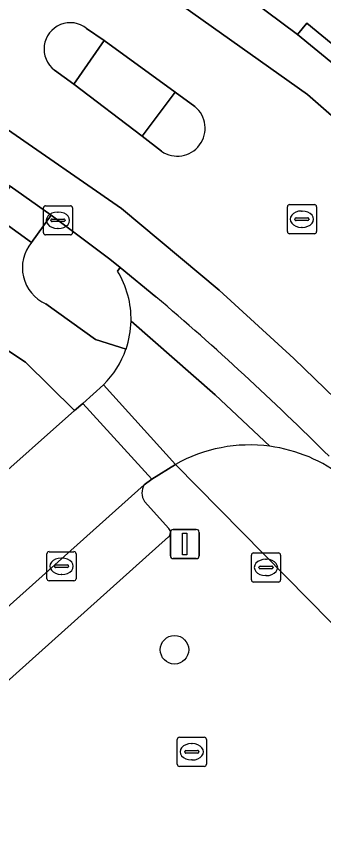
# Model space of a CAD drawing. Extents: x 162172 to 163187, y 382874 to 383685.
# Drawn here: x 162725.66 to 162736.21, y 383280.9 to 383308.85 of the extents above; entities that cross this region are included whole.
import ezdxf

# ---------------------------------------------------------------- set-up
doc = ezdxf.new("R2010")
doc.units = 0
for name, color, linetype in [('IMGEO_Berm_groen', 7, 'Continuous'), ('IMGEO_Boom', 7, 'Continuous'), ('IMGEO_Kolk', 7, 'Continuous'), ('IMGEO_Lichtmast', 7, 'Continuous'), ('IMGEO_Parkeervlak_open', 7, 'Continuous'), ('IMGEO_Rijbaan_lokaal_gesloten', 7, 'Continuous'), ('IMGEO_Rijbaan_lokaal_open', 7, 'Continuous'), ('IMGEO_Rioolput', 7, 'Continuous'), ('IMGEO_Verkeerseiland_gesloten', 7, 'Continuous'), ('IMGEO_Verkeerseiland_groen', 7, 'Continuous'), ('IMGEO_Voetpad_gesloten', 7, 'Continuous'), ('IMGEO_Voetpad_open', 7, 'Continuous')]:
    doc.layers.add(name, color=color, linetype=linetype)

msp = doc.modelspace()

# ---------------------------------------------------------------- linework, layer by layer
at = {"layer": 'IMGEO_Berm_groen'}
msp.add_lwpolyline([(162724.646, 383292.66), (162727.664, 383295.333), (162725.983, 383296.987), (162724.272, 383298.107)], dxfattribs=at)
at = {"layer": 'IMGEO_Boom'}
msp.add_circle((162731.09, 383287.133), 0.489, dxfattribs=at)
at = {"layer": 'IMGEO_Kolk'}
for p, q in [((162726.667, 383302.357), (162727.519, 383302.357)), ((162726.592, 383301.431), (162726.592, 383302.283)), ((162727.08, 383302.137), (162727.105, 383302.137)), ((162727.593, 383302.283), (162727.593, 383301.431)), ((162726.851, 383301.851), (162726.851, 383301.863)), ((162727.289, 383301.814), (162726.891, 383301.814)), ((162726.894, 383301.9), (162727.292, 383301.9)), ((162727.335, 383301.863), (162727.335, 383301.851)), ((162727.103, 383301.577), (162727.078, 383301.577)), ((162727.519, 383301.357), (162726.667, 383301.357)), ((162726.714, 383289.57), (162726.714, 383290.422)), ((162726.789, 383290.496), (162727.641, 383290.496)), ((162727.715, 383290.422), (162727.715, 383289.57)), ((162727.016, 383290.039), (162727.414, 383290.039)), ((162727.202, 383290.276), (162727.227, 383290.276)), ((162726.973, 383289.99), (162726.973, 383290.002)), ((162727.411, 383289.953), (162727.013, 383289.953)), ((162727.457, 383290.002), (162727.457, 383289.99)), ((162727.641, 383289.496), (162726.789, 383289.496)), ((162727.225, 383289.716), (162727.2, 383289.716)), ((162731.183, 383283.209), (162731.183, 383284.061)), ((162731.258, 383284.135), (162732.11, 383284.135)), ((162731.671, 383283.915), (162731.696, 383283.915)), ((162732.184, 383284.061), (162732.184, 383283.209)), ((162731.442, 383283.629), (162731.442, 383283.641)), ((162731.485, 383283.678), (162731.883, 383283.678)), ((162731.926, 383283.641), (162731.926, 383283.629)), ((162731.88, 383283.592), (162731.482, 383283.592)), ((162731.694, 383283.355), (162731.669, 383283.355)), ((162732.11, 383283.135), (162731.258, 383283.135))]:
    msp.add_line(p, q, dxfattribs=at)
for points in [[(162726.667, 383302.357), (162727.519, 383302.357)], [(162726.592, 383301.431), (162726.592, 383302.283)], [(162727.593, 383302.283), (162727.593, 383301.431)], [(162727.519, 383301.357), (162726.667, 383301.357)], [(162726.714, 383289.57), (162726.714, 383290.422)], [(162726.789, 383290.496), (162727.641, 383290.496)], [(162727.715, 383290.422), (162727.715, 383289.57)], [(162727.641, 383289.496), (162726.789, 383289.496)], [(162731.183, 383283.209), (162731.183, 383284.061)], [(162731.258, 383284.135), (162732.11, 383284.135)], [(162732.184, 383284.061), (162732.184, 383283.209)], [(162732.11, 383283.135), (162731.258, 383283.135)]]:
    msp.add_lwpolyline(points, dxfattribs=at)
for centre, radius, start, end in [((162726.669, 383302.281), 0.0765, 91.552, 178.448), ((162726.669, 383302.281), 0.0765, 91.552, 178.448), ((162727.517, 383302.281), 0.0765, 1.552, 88.448), ((162727.517, 383302.281), 0.0765, 1.552, 88.448), ((162726.891, 383301.86), 0.0403, 85.8775, 175.7526), ((162726.888, 383301.85), 0.0366, 178.938, 274.7102), ((162727.292, 383301.857), 0.043, 264.8664, 352.4533), ((162727.296, 383301.862), 0.0386, 1.7309, 96.639), ((162726.669, 383301.433), 0.0765, 181.552, 268.448), ((162726.669, 383301.433), 0.0765, 181.552, 268.448), ((162727.517, 383301.433), 0.0765, 271.552, 358.448), ((162727.517, 383301.433), 0.0765, 271.552, 358.448), ((162726.791, 383290.42), 0.0765, 91.552, 178.448), ((162726.791, 383290.42), 0.0765, 91.552, 178.448), ((162727.639, 383290.42), 0.0765, 1.552, 88.448), ((162727.639, 383290.42), 0.0765, 1.552, 88.448), ((162727.013, 383289.999), 0.0403, 85.8775, 175.7526), ((162727.418, 383290.001), 0.0386, 1.7309, 96.639), ((162727.01, 383289.989), 0.0366, 178.938, 274.7102), ((162727.414, 383289.996), 0.043, 264.8664, 352.4533), ((162726.791, 383289.572), 0.0765, 181.552, 268.448), ((162726.791, 383289.572), 0.0765, 181.552, 268.448), ((162727.639, 383289.572), 0.0765, 271.552, 358.448), ((162727.639, 383289.572), 0.0765, 271.552, 358.448), ((162731.26, 383284.059), 0.0765, 91.552, 178.448), ((162731.26, 383284.059), 0.0765, 91.552, 178.448), ((162732.108, 383284.059), 0.0765, 1.552, 88.448), ((162732.108, 383284.059), 0.0765, 1.552, 88.448), ((162731.482, 383283.638), 0.0403, 85.8775, 175.7526), ((162731.479, 383283.628), 0.0366, 178.938, 274.7102), ((162731.883, 383283.635), 0.043, 264.8664, 352.4533), ((162731.887, 383283.64), 0.0386, 1.7309, 96.639), ((162731.26, 383283.211), 0.0765, 181.552, 268.448), ((162731.26, 383283.211), 0.0765, 181.552, 268.448), ((162732.108, 383283.211), 0.0765, 271.552, 358.448), ((162732.108, 383283.211), 0.0765, 271.552, 358.448)]:
    msp.add_arc(centre, radius, start, end, dxfattribs=at)
for centre, major_axis, ratio, start_param, end_param in [((162727.079, 383301.857), (-0.387, 0.002), 0.722429, 4.712389, 7.853982), ((162727.104, 383301.857), (-0.39, 0.002), 0.717154, 1.570796, 4.712389), ((162727.201, 383289.996), (-0.387, 0.002), 0.722429, 4.712389, 7.853982), ((162727.226, 383289.996), (-0.39, 0.002), 0.717154, 1.570796, 4.712389), ((162731.67, 383283.635), (-0.387, 0.002), 0.722429, 4.712389, 7.853982), ((162731.695, 383283.635), (-0.39, 0.002), 0.717154, 1.570796, 4.712389)]:
    msp.add_ellipse(centre, major_axis=major_axis, ratio=ratio, start_param=start_param, end_param=end_param, dxfattribs=at)
at = {"layer": 'IMGEO_Lichtmast'}
for p, q in [((162730.949, 383290.358), (162730.949, 383291.158)), ((162730.949, 383291.158), (162730.949, 383290.358)), ((162731.049, 383291.258), (162731.839, 383291.258)), ((162731.839, 383291.258), (162731.049, 383291.258)), ((162731.939, 383291.158), (162731.939, 383290.358)), ((162731.939, 383290.358), (162731.939, 383291.158)), ((162731.839, 383290.258), (162731.049, 383290.258)), ((162731.049, 383290.258), (162731.839, 383290.258))]:
    msp.add_line(p, q, dxfattribs=at)
msp.add_lwpolyline([(162731.369, 383291.133), (162731.519, 383291.133), (162731.519, 383290.383), (162731.369, 383290.383), (162731.369, 383291.133)], dxfattribs=at)
for centre, start, end in [((162731.049, 383291.158), 90, 180), ((162731.049, 383291.158), 90, 180), ((162731.839, 383291.158), 0, 90), ((162731.839, 383291.158), 360, 90), ((162731.049, 383290.358), 180, 270), ((162731.049, 383290.358), 180, 270), ((162731.839, 383290.358), 270, 0), ((162731.839, 383290.358), 270, 0)]:
    msp.add_arc(centre, 0.1, start, end, dxfattribs=at)
at = {"layer": 'IMGEO_Parkeervlak_open'}
for points in [[(162730.048, 383292.788), (162711.665, 383276.34)], [(162730.894, 383291.287), (162730.061, 383292.221)], [(162713.355, 383275.324), (162718.083, 383279.539), (162730.889, 383291.001)]]:
    msp.add_lwpolyline(points, dxfattribs=at)
for centre, radius, start, end in [((162730.509, 383292.515), 0.536, 149.3548, 213.272), ((162730.753, 383291.146), 0.199, 313.1018, 44.895)]:
    msp.add_arc(centre, radius, start, end, dxfattribs=at)
at = {"layer": 'IMGEO_Rijbaan_lokaal_gesloten'}
for points in [[(162759.102, 383279.436), (162751.245, 383288.934), (162744.614, 383296.969), (162741.887, 383300.164), (162738.772, 383303.437), (162735.656, 383306.164), (162728.412, 383311.307), (162722.803, 383314.892), (162719.766, 383316.606), (162716.105, 383318.242), (162707.381, 383321.359), (162706.089, 383321.777), (162704.23, 383322.378), (162698.267, 383323.385), (162686.155, 383325.334), (162667.305, 383328.139), (162627.21, 383334.45)], [(162627.21, 383334.45), (162667.305, 383328.139), (162686.155, 383325.334), (162698.267, 383323.385), (162704.23, 383322.378), (162706.089, 383321.777), (162707.381, 383321.359), (162716.105, 383318.242), (162719.766, 383316.606), (162722.803, 383314.892), (162728.412, 383311.307), (162735.656, 383306.164), (162738.772, 383303.437), (162741.887, 383300.164), (162744.614, 383296.969), (162751.245, 383288.934), (162759.102, 383279.436)], [(162623.802, 383330.008), (162643.197, 383327.047), (162662.339, 383324.046), (162684.675, 383320.5), (162693.028, 383319.097), (162697.78, 383318.084), (162700.292, 383317.242), (162700.737, 383317.078), (162701.541, 383316.806), (162707.088, 383314.928), (162713.047, 383312.279), (162718.051, 383309.824), (162725.217, 383305.07), (162729.268, 383302.265), (162732.618, 383299.46), (162735.188, 383297.122), (162737.681, 383294.706), (162741.264, 383290.81), (162746.988, 383284.773), (162754.973, 383275.848)], [(162764.755, 383275.151), (162761.794, 383278.753), (162758.744, 383282.396), (162753.002, 383289.276), (162752.368, 383290.032), (162745.317, 383298.452), (162743.62, 383300.396), (162742.822, 383301.373), (162739.115, 383305.106), (162735.31, 383308.223), (162732.129, 383310.603), (162729.77, 383312.306), (162725.719, 383314.958), (162722.831, 383316.619)], [(162754.973, 383275.848), (162746.988, 383284.773), (162741.264, 383290.81), (162737.681, 383294.706), (162735.188, 383297.122), (162732.618, 383299.46), (162729.268, 383302.265), (162725.217, 383305.07), (162718.051, 383309.824), (162713.047, 383312.279), (162707.088, 383314.928)], [(162728.075, 383308.437), (162728.673, 383308.016), (162731.119, 383306.248), (162731.789, 383305.755)], [(162730.645, 383304.222), (162729.981, 383304.745), (162727.635, 383306.518), (162726.971, 383307.008)], [(162723.903, 383304.116), (162725.454, 383303.03), (162726.86, 383302.031), (162727.093, 383301.857), (162728.875, 383300.522), (162729.227, 383300.235), (162730.452, 383299.236)]]:
    msp.add_lwpolyline(points, dxfattribs=at)
for centre, radius, start, end in [((162727.517, 383307.727), 0.903, 51.8279, 232.795), ((162731.186, 383305.012), 0.957, 235.6054, 50.9304), ((162665.435, 383222.633), 100.475, 45.07123, 49.67685)]:
    msp.add_arc(centre, radius, start, end, dxfattribs=at)
at = {"layer": 'IMGEO_Rijbaan_lokaal_open'}
for points in [[(162729.227, 383300.235), (162729.134, 383300.116)], [(162730.452, 383299.236), (162729.227, 383300.235)], [(162729.599, 383298.397), (162732.49, 383295.868), (162734.36, 383294.108)], [(162734.36, 383294.108), (162732.49, 383295.868), (162729.599, 383298.397)], [(162728.65, 383296.216), (162731.121, 383293.489)], [(162711.665, 383276.34), (162730.048, 383292.788), (162730.31, 383292.977), (162727.942, 383295.579), (162727.664, 383295.333), (162724.646, 383292.66), (162710.175, 383279.702)]]:
    msp.add_lwpolyline(points, dxfattribs=at)
msp.add_lwpolyline([(162728.65, 383296.216), (162727.942, 383295.579), (162730.31, 383292.977), (162731.121, 383293.489)], close=True, dxfattribs=at)
for centre, radius, start, end in [((162726.461, 383298.47), 3.139, 358.6583, 31.6149), ((162665.435, 383222.633), 100.475, 45.07123, 49.67685), ((162726.419, 383298.476), 3.181, 341.0192, 358.5822), ((162726.453, 383298.468), 3.146, 314.2847, 340.9426), ((162733.669, 383288.941), 5.213, 82.3795, 119.259), ((162733.676, 383288.938), 5.215, 51.7221, 82.4577)]:
    msp.add_arc(centre, radius, start, end, dxfattribs=at)
at = {"layer": 'IMGEO_Rioolput'}
for p, q in [((162735.038, 383302.394), (162735.89, 383302.394)), ((162734.963, 383301.468), (162734.963, 383302.32)), ((162735.451, 383302.174), (162735.476, 383302.174)), ((162735.964, 383302.32), (162735.964, 383301.468)), ((162735.222, 383301.888), (162735.222, 383301.9)), ((162735.66, 383301.851), (162735.262, 383301.851)), ((162735.265, 383301.937), (162735.663, 383301.937)), ((162735.706, 383301.9), (162735.706, 383301.888)), ((162735.474, 383301.614), (162735.449, 383301.614)), ((162735.89, 383301.394), (162735.038, 383301.394)), ((162733.73, 383289.529), (162733.73, 383290.381)), ((162733.805, 383290.455), (162734.657, 383290.455)), ((162734.731, 383290.381), (162734.731, 383289.529)), ((162734.218, 383290.235), (162734.243, 383290.235)), ((162733.989, 383289.949), (162733.989, 383289.961)), ((162734.427, 383289.912), (162734.029, 383289.912)), ((162734.032, 383289.998), (162734.43, 383289.998)), ((162734.473, 383289.961), (162734.473, 383289.949)), ((162734.241, 383289.675), (162734.216, 383289.675)), ((162734.657, 383289.455), (162733.805, 383289.455))]:
    msp.add_line(p, q, dxfattribs=at)
for points in [[(162735.038, 383302.394), (162735.89, 383302.394)], [(162734.963, 383301.468), (162734.963, 383302.32)], [(162735.964, 383302.32), (162735.964, 383301.468)], [(162735.89, 383301.394), (162735.038, 383301.394)], [(162733.73, 383289.529), (162733.73, 383290.381)], [(162733.805, 383290.455), (162734.657, 383290.455)], [(162734.731, 383290.381), (162734.731, 383289.529)], [(162734.657, 383289.455), (162733.805, 383289.455)]]:
    msp.add_lwpolyline(points, dxfattribs=at)
for centre, radius, start, end in [((162735.04, 383302.318), 0.0765, 91.552, 178.448), ((162735.04, 383302.318), 0.0765, 91.552, 178.448), ((162735.888, 383302.318), 0.0765, 1.552, 88.448), ((162735.888, 383302.318), 0.0765, 1.552, 88.448), ((162735.262, 383301.897), 0.0403, 85.8775, 175.7526), ((162735.259, 383301.887), 0.0366, 178.938, 274.7102), ((162735.663, 383301.894), 0.043, 264.8664, 352.4533), ((162735.667, 383301.899), 0.0386, 1.7309, 96.639), ((162735.04, 383301.47), 0.0765, 181.552, 268.448), ((162735.04, 383301.47), 0.0765, 181.552, 268.448), ((162735.888, 383301.47), 0.0765, 271.552, 358.448), ((162735.888, 383301.47), 0.0765, 271.552, 358.448), ((162733.807, 383290.379), 0.0765, 91.552, 178.448), ((162733.807, 383290.379), 0.0765, 91.552, 178.448), ((162734.655, 383290.379), 0.0765, 1.552, 88.448), ((162734.655, 383290.379), 0.0765, 1.552, 88.448), ((162734.029, 383289.958), 0.0403, 85.8775, 175.7526), ((162734.026, 383289.948), 0.0366, 178.938, 274.7102), ((162734.43, 383289.955), 0.043, 264.8664, 352.4533), ((162734.434, 383289.96), 0.0386, 1.7309, 96.639), ((162733.807, 383289.531), 0.0765, 181.552, 268.448), ((162733.807, 383289.531), 0.0765, 181.552, 268.448), ((162734.655, 383289.531), 0.0765, 271.552, 358.448), ((162734.655, 383289.531), 0.0765, 271.552, 358.448)]:
    msp.add_arc(centre, radius, start, end, dxfattribs=at)
for centre, major_axis, ratio, start_param, end_param in [((162735.45, 383301.894), (-0.387, 0.002), 0.722429, 4.712389, 7.853982), ((162735.475, 383301.894), (-0.39, 0.002), 0.717154, 1.570796, 4.712389), ((162734.217, 383289.955), (-0.387, 0.002), 0.722429, 4.712389, 7.853982), ((162734.242, 383289.955), (-0.39, 0.002), 0.717154, 1.570796, 4.712389)]:
    msp.add_ellipse(centre, major_axis=major_axis, ratio=ratio, start_param=start_param, end_param=end_param, dxfattribs=at)
at = {"layer": 'IMGEO_Verkeerseiland_gesloten'}
for points in [[(162728.673, 383308.016), (162728.075, 383308.437)], [(162726.971, 383307.008), (162727.635, 383306.518), (162728.673, 383308.016)], [(162731.119, 383306.248), (162729.981, 383304.745), (162730.645, 383304.222)], [(162731.789, 383305.755), (162731.119, 383306.248)]]:
    msp.add_lwpolyline(points, dxfattribs=at)
for centre, radius, start, end in [((162727.517, 383307.727), 0.903, 51.8279, 232.795), ((162731.186, 383305.012), 0.957, 235.6054, 50.9304)]:
    msp.add_arc(centre, radius, start, end, dxfattribs=at)
at = {"layer": 'IMGEO_Verkeerseiland_groen'}
for points in [[(162729.134, 383300.116), (162729.227, 383300.235), (162728.875, 383300.522), (162727.093, 383301.857), (162726.86, 383302.031), (162726.186, 383301.098)], [(162726.677, 383298.988), (162728.381, 383297.768), (162729.427, 383297.441)]]:
    msp.add_lwpolyline(points, dxfattribs=at)
for centre, radius, start, end in [((162727.231, 383300.229), 1.359, 140.2477, 245.9517), ((162726.461, 383298.47), 3.139, 358.6583, 31.6149), ((162726.419, 383298.476), 3.181, 341.0192, 358.5822)]:
    msp.add_arc(centre, radius, start, end, dxfattribs=at)
at = {"layer": 'IMGEO_Voetpad_gesloten'}
msp.add_lwpolyline([(162731.119, 383306.248), (162728.673, 383308.016), (162727.635, 383306.518), (162729.981, 383304.745)], close=True, dxfattribs=at)
for points in [[(162726.186, 383301.098), (162724.801, 383302.095)], [(162729.427, 383297.441), (162728.381, 383297.768), (162726.677, 383298.988)], [(162724.272, 383298.107), (162725.983, 383296.987), (162727.664, 383295.333), (162727.942, 383295.579), (162728.65, 383296.216)]]:
    msp.add_lwpolyline(points, dxfattribs=at)
for centre, radius, start, end in [((162727.231, 383300.229), 1.359, 140.2477, 245.9517), ((162726.453, 383298.468), 3.146, 314.2847, 340.9426)]:
    msp.add_arc(centre, radius, start, end, dxfattribs=at)
at = {"layer": 'IMGEO_Voetpad_open'}
for points in [[(162730.06, 383312.713), (162729.77, 383312.306), (162732.129, 383310.603), (162735.31, 383308.223), (162735.627, 383308.61), (162739.432, 383305.493), (162743.22, 383301.672), (162742.822, 383301.373), (162743.62, 383300.396)], [(162718.926, 383276.429), (162721.249, 383278.5), (162722.267, 383279.401), (162722.632, 383279.724), (162732.808, 383280.262), (162733.062, 383279.962), (162733.129, 383279.883), (162737.025, 383275.576), (162737.684, 383276.174), (162743.256, 383281.175), (162731.121, 383293.489), (162730.31, 383292.977), (162730.048, 383292.788)], [(162731.121, 383293.489), (162743.256, 383281.175), (162747.157, 383276.787), (162750.911, 383272.564), (162754.665, 383268.341), (162758.542, 383263.98), (162760.352, 383262.006), (162760.869, 383261.604)], [(162730.061, 383292.221), (162730.894, 383291.287)], [(162730.889, 383291.001), (162718.083, 383279.539), (162713.355, 383275.324)]]:
    msp.add_lwpolyline(points, dxfattribs=at)
for points in [[(162742.822, 383301.373), (162743.22, 383301.672), (162739.432, 383305.493), (162735.627, 383308.61), (162735.31, 383308.223), (162739.115, 383305.106)], [(162725.454, 383303.03), (162724.801, 383302.095), (162726.186, 383301.098), (162726.86, 383302.031)]]:
    msp.add_lwpolyline(points, close=True, dxfattribs=at)
for centre, radius, start, end in [((162733.669, 383288.941), 5.213, 82.3795, 119.259), ((162733.676, 383288.938), 5.215, 51.7221, 82.4577), ((162730.509, 383292.515), 0.536, 149.3548, 213.272), ((162730.753, 383291.146), 0.199, 313.1018, 44.895)]:
    msp.add_arc(centre, radius, start, end, dxfattribs=at)

doc.saveas('drawing.dxf')
